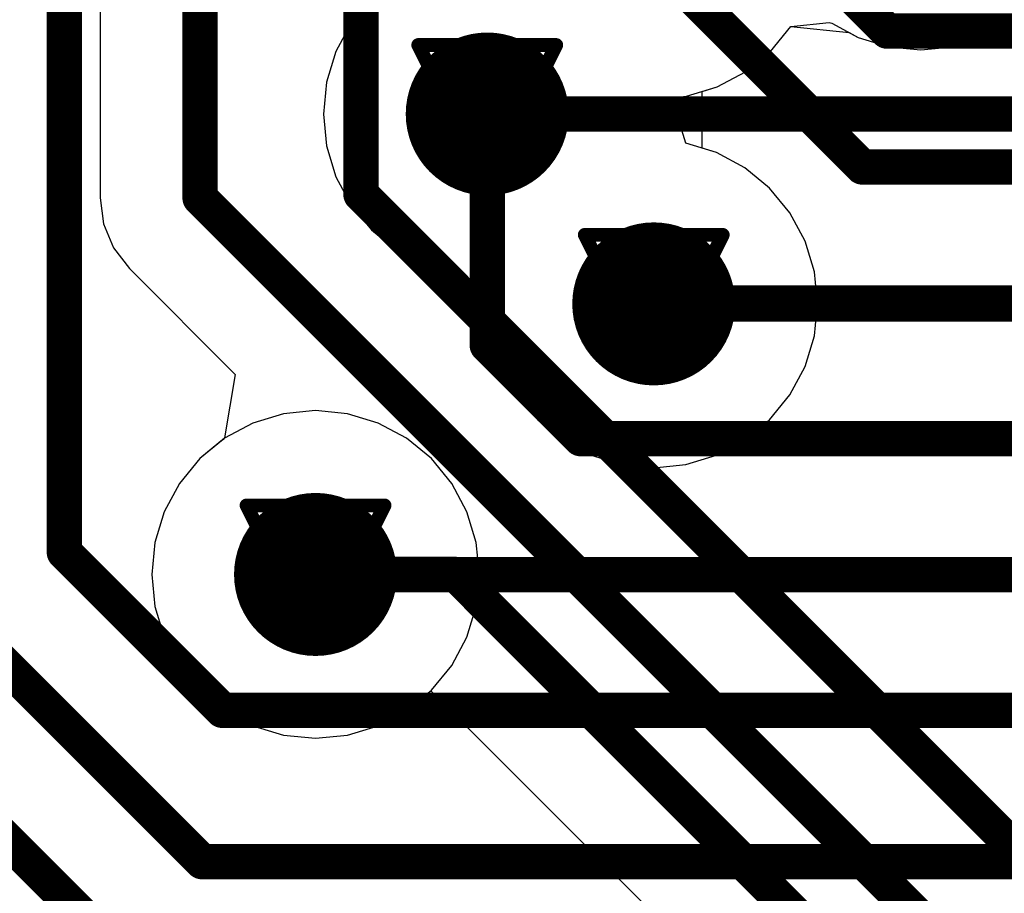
# Model space of a CAD drawing. Header units: millimetres. Extents: x 138 to 555, y 26 to 334.
# Tile 571 of 656: x 286.99 to 290.62, y 230.58 to 233.8. Entities that reach past the tile are written whole.
import ezdxf

# ---------------------------------------------------------------- set-up
doc = ezdxf.new("R2010")
doc.units = ezdxf.units.MM
for name, color, linetype in [('BottomLayer', 5, 'Continuous'), ('DrillDrawing', 1, 'Continuous'), ('MidLayer1', 16, 'Continuous'), ('MidLayer2', 76, 'Continuous'), ('MidLayer3', 90, 'Continuous'), ('MidLayer4', 156, 'Continuous'), ('MultiLayer', 9, 'Continuous'), ('TopLayer', 1, 'Continuous'), ('ViaHoleLayer', 16, 'Continuous')]:
    doc.layers.add(name, color=color, linetype=linetype)

msp = doc.modelspace()

# ---------------------------------------------------------------- linework, layer by layer
at = {"layer": 'BottomLayer'}
for p, q in [((287.28862024, 235.00489956), (287.28862024, 233.143552)), ((287.28862024, 233.143552), (287.3011653, 233.04826898)), ((287.3011653, 233.04826898), (287.33794196, 232.9594782)), ((287.33794196, 232.9594782), (287.39644832, 232.88323248)), ((287.39644832, 232.88323248), (287.78572364, 232.49395716)), ((287.78572364, 232.49395716), (287.74701912, 232.25993426)), ((287.74190102, 232.25493554), (287.65550546, 232.18403144)), ((287.74701912, 232.25993426), (287.74190102, 232.25493554)), ((287.65550546, 232.18403144), (287.5805272, 232.09267018)), ((287.5805272, 232.09267018), (287.5248123, 231.9884362)), ((287.5248123, 231.9884362), (287.49050452, 231.87533508)), ((287.49050452, 231.87533508), (287.47891958, 231.7577153)), ((287.47891958, 231.7577153), (287.49050452, 231.64009552)), ((287.49050452, 231.64009552), (287.5248123, 231.5269944)), ((287.5248123, 231.5269944), (287.5805272, 231.42276042)), ((287.5805272, 231.42276042), (287.65550546, 231.33139916)), ((287.65550546, 231.33139916), (287.74686672, 231.2564209)), ((288.41677648, 231.2564209), (288.50564092, 231.32934938)), ((288.50564092, 231.32934938), (289.30080316, 230.53418714)), ((287.74686672, 231.2564209), (287.8511007, 231.200706)), ((288.3125425, 231.200706), (288.41677648, 231.2564209)), ((287.8511007, 231.200706), (287.96420182, 231.16639822)), ((288.19944138, 231.16639822), (288.3125425, 231.200706)), ((287.96420182, 231.16639822), (288.0818216, 231.15481328)), ((288.0818216, 231.15481328), (288.19944138, 231.16639822))]:
    msp.add_line(p, q, dxfattribs=at)
at = {"layer": 'BottomLayer', "const_width": 0.12999974}
for points in [[(287.65676784, 233.143552), (287.65676784, 235.00489956)], [(288.24879104, 233.15723752), (288.24879104, 234.3007379)], [(288.71379138, 233.45235504), (293.00027506, 233.45235504)], [(288.24879104, 233.15723752), (291.29133004, 230.11469852)], [(287.65676784, 233.143552), (291.09958544, 229.7007344)], [(289.3267264, 232.75354516), (293.12187756, 232.75354516)], [(288.0818216, 231.7577153), (288.59791404, 231.7577153)], [(288.59791404, 231.7577153), (291.10138884, 229.2542405)]]:
    msp.add_lwpolyline(points, dxfattribs=at)
at = {"layer": 'BottomLayer'}
for points, const_width in [([(288.56379168, 233.45235504, 1), (288.86379108, 233.45235504, 1)], 0.2999994), ([(288.68129208, 233.45235504, 1), (288.74629068, 233.45235504, 1)], 0.0649986), ([(288.21629174, 233.15723752, 1), (288.28129034, 233.15723752, 1)], 0.0649986), ([(288.21629174, 233.15723752, 1), (288.28129034, 233.15723752, 1)], 0.0649986), ([(287.62426854, 233.143552, 1), (287.68926714, 233.143552, 1)], 0.0649986), ([(287.62426854, 233.143552, 1), (287.68926714, 233.143552, 1)], 0.0649986), ([(289.1767267, 232.75354516, 1), (289.4767261, 232.75354516, 1)], 0.2999994), ([(289.2942271, 232.75354516, 1), (289.3592257, 232.75354516, 1)], 0.0649986), ([(287.9318219, 231.7577153, 1), (288.2318213, 231.7577153, 1)], 0.2999994), ([(288.0493223, 231.7577153, 1), (288.1143209, 231.7577153, 1)], 0.0649986), ([(288.56541474, 231.7577153, 1), (288.63041334, 231.7577153, 1)], 0.0649986), ([(288.56541474, 231.7577153, 1), (288.63041334, 231.7577153, 1)], 0.0649986)]:
    msp.add_lwpolyline(points, format="xyb", close=True, dxfattribs=dict(at, const_width=const_width))
at = {"layer": 'DrillDrawing', "const_width": 0.0508}
for points in [[(288.45979138, 233.70635504), (288.96779138, 233.70635504)], [(288.45979138, 233.70635504), (288.71379138, 233.19835504)], [(288.71379138, 233.19835504), (288.96779138, 233.70635504)], [(288.56139138, 233.60475504), (288.86619138, 233.60475504)], [(288.56139138, 233.60475504), (288.71379138, 233.29995504)], [(288.71379138, 233.29995504), (288.86619138, 233.60475504)], [(289.0727264, 233.00754516), (289.5807264, 233.00754516)], [(289.0727264, 233.00754516), (289.3267264, 232.49954516)], [(289.3267264, 232.49954516), (289.5807264, 233.00754516)], [(289.1743264, 232.90594516), (289.4791264, 232.90594516)], [(289.1743264, 232.90594516), (289.3267264, 232.60114516)], [(289.3267264, 232.60114516), (289.4791264, 232.90594516)], [(287.8278216, 232.0117153), (288.3358216, 232.0117153)], [(287.8278216, 232.0117153), (288.0818216, 231.5037153)], [(288.0818216, 231.5037153), (288.3358216, 232.0117153)], [(287.9294216, 231.9101153), (288.2342216, 231.9101153)], [(287.9294216, 231.9101153), (288.0818216, 231.6053153)], [(288.0818216, 231.6053153), (288.2342216, 231.9101153)]]:
    msp.add_lwpolyline(points, dxfattribs=at)
at = {"layer": 'DrillDrawing', "const_width": 0.0254}
for points in [[(288.44709138, 233.70635504, 1), (288.47249138, 233.70635504, 1)], [(288.44709138, 233.70635504, 1), (288.47249138, 233.70635504, 1)], [(288.95509138, 233.70635504, 1), (288.98049138, 233.70635504, 1)], [(288.95509138, 233.70635504, 1), (288.98049138, 233.70635504, 1)], [(288.54869138, 233.60475504, 1), (288.57409138, 233.60475504, 1)], [(288.54869138, 233.60475504, 1), (288.57409138, 233.60475504, 1)], [(288.85349138, 233.60475504, 1), (288.87889138, 233.60475504, 1)], [(288.85349138, 233.60475504, 1), (288.87889138, 233.60475504, 1)], [(288.70109138, 233.29995504, 1), (288.72649138, 233.29995504, 1)], [(288.70109138, 233.29995504, 1), (288.72649138, 233.29995504, 1)], [(288.70109138, 233.19835504, 1), (288.72649138, 233.19835504, 1)], [(288.70109138, 233.19835504, 1), (288.72649138, 233.19835504, 1)], [(289.0600264, 233.00754516, 1), (289.0854264, 233.00754516, 1)], [(289.0600264, 233.00754516, 1), (289.0854264, 233.00754516, 1)], [(289.5680264, 233.00754516, 1), (289.5934264, 233.00754516, 1)], [(289.5680264, 233.00754516, 1), (289.5934264, 233.00754516, 1)], [(289.1616264, 232.90594516, 1), (289.1870264, 232.90594516, 1)], [(289.1616264, 232.90594516, 1), (289.1870264, 232.90594516, 1)], [(289.4664264, 232.90594516, 1), (289.4918264, 232.90594516, 1)], [(289.4664264, 232.90594516, 1), (289.4918264, 232.90594516, 1)], [(289.3140264, 232.60114516, 1), (289.3394264, 232.60114516, 1)], [(289.3140264, 232.60114516, 1), (289.3394264, 232.60114516, 1)], [(289.3140264, 232.49954516, 1), (289.3394264, 232.49954516, 1)], [(289.3140264, 232.49954516, 1), (289.3394264, 232.49954516, 1)], [(287.8151216, 232.0117153, 1), (287.8405216, 232.0117153, 1)], [(287.8151216, 232.0117153, 1), (287.8405216, 232.0117153, 1)], [(288.3231216, 232.0117153, 1), (288.3485216, 232.0117153, 1)], [(288.3231216, 232.0117153, 1), (288.3485216, 232.0117153, 1)], [(287.9167216, 231.9101153, 1), (287.9421216, 231.9101153, 1)], [(287.9167216, 231.9101153, 1), (287.9421216, 231.9101153, 1)], [(288.2215216, 231.9101153, 1), (288.2469216, 231.9101153, 1)], [(288.2215216, 231.9101153, 1), (288.2469216, 231.9101153, 1)], [(288.0691216, 231.6053153, 1), (288.0945216, 231.6053153, 1)], [(288.0691216, 231.6053153, 1), (288.0945216, 231.6053153, 1)], [(288.0691216, 231.5037153, 1), (288.0945216, 231.5037153, 1)], [(288.0691216, 231.5037153, 1), (288.0945216, 231.5037153, 1)]]:
    msp.add_lwpolyline(points, format="xyb", close=True, dxfattribs=at)
at = {"layer": 'MidLayer1'}
for p, q in [((288.28747524, 233.87867118), (288.21249698, 233.78730992)), ((288.21249698, 233.78730992), (288.15678208, 233.68307594)), ((289.75619976, 233.6827305), (289.83117802, 233.77408922)), ((289.83117802, 233.77408922), (289.97198546, 233.78978896)), ((289.97198546, 233.78978896), (289.9817289, 233.7863371)), ((289.9817289, 233.7863371), (290.0789347, 233.73437886)), ((290.5403765, 233.73437886), (290.64461048, 233.79009376)), ((290.0789347, 233.73437886), (290.19203582, 233.70007108)), ((290.42727538, 233.70007108), (290.5403765, 233.73437886)), ((290.19203582, 233.70007108), (290.3096556, 233.68848614)), ((290.3096556, 233.68848614), (290.42727538, 233.70007108)), ((288.15678208, 233.68307594), (288.1224743, 233.56997482)), ((289.6648385, 233.60775224), (289.75619976, 233.6827305)), ((289.56060452, 233.55203734), (289.6648385, 233.60775224)), ((288.1224743, 233.56997482), (288.11088936, 233.45235504)), ((289.4475034, 233.51772956), (289.56060452, 233.55203734)), ((289.40874046, 233.46090214), (289.41415574, 233.50414056)), ((289.41415574, 233.50414056), (289.43796316, 233.51678976)), ((289.43796316, 233.51678976), (289.4475034, 233.51772956)), ((288.11088936, 233.45235504), (288.1224743, 233.33473526)), ((289.44434872, 233.34486224), (289.40874046, 233.46090214)), ((288.1224743, 233.33473526), (288.15678208, 233.22163414)), ((289.5574473, 233.31055446), (289.44434872, 233.34486224)), ((289.66168128, 233.25483956), (289.5574473, 233.31055446)), ((289.75304254, 233.1798613), (289.66168128, 233.25483956)), ((288.15678208, 233.22163414), (288.21249698, 233.11740016)), ((289.8280208, 233.08850004), (289.75304254, 233.1798613)), ((288.21249698, 233.11740016), (288.28747524, 233.0260389)), ((289.8837357, 232.98426606), (289.8280208, 233.08850004)), ((288.28747524, 233.0260389), (288.3788365, 232.95106064)), ((289.91804348, 232.87116494), (289.8837357, 232.98426606)), ((288.3788365, 232.95106064), (288.48307048, 232.89534574)), ((288.48307048, 232.89534574), (288.5961716, 232.86103796)), ((288.5961716, 232.86103796), (288.60669482, 232.86000164)), ((288.60669482, 232.86000164), (288.72382438, 232.75354262)), ((289.92962842, 232.75354516), (289.91804348, 232.87116494)), ((288.72382438, 232.75354262), (288.73540932, 232.63592538)), ((289.91804348, 232.63592538), (289.92962842, 232.75354516)), ((288.73540932, 232.63592538), (288.7697171, 232.52282426)), ((289.8837357, 232.52282426), (289.91804348, 232.63592538)), ((288.7697171, 232.52282426), (288.825432, 232.41859028)), ((289.8280208, 232.41859028), (289.8837357, 232.52282426)), ((288.825432, 232.41859028), (288.90041026, 232.32722902)), ((289.75304254, 232.32722902), (289.8280208, 232.41859028)), ((287.96420182, 232.34903238), (287.8511007, 232.3147246)), ((288.0818216, 232.36061732), (287.96420182, 232.34903238)), ((288.19944138, 232.34903238), (288.0818216, 232.36061732)), ((288.3125425, 232.3147246), (288.19944138, 232.34903238)), ((287.8511007, 232.3147246), (287.74686672, 232.2590097)), ((288.41677648, 232.2590097), (288.3125425, 232.3147246)), ((288.90041026, 232.32722902), (288.99177152, 232.25225076)), ((289.66168128, 232.25225076), (289.75304254, 232.32722902)), ((287.74686672, 232.2590097), (287.65550546, 232.18403144)), ((288.50813774, 232.18403144), (288.41677648, 232.2590097)), ((288.99177152, 232.25225076), (289.0960055, 232.19653586)), ((289.5574473, 232.19653586), (289.66168128, 232.25225076)), ((287.65550546, 232.18403144), (287.5805272, 232.09267018)), ((288.583116, 232.09267018), (288.50813774, 232.18403144)), ((289.0960055, 232.19653586), (289.20910662, 232.16222808)), ((289.20910662, 232.16222808), (289.3267264, 232.15064314)), ((289.3267264, 232.15064314), (289.44434618, 232.16222808)), ((289.44434618, 232.16222808), (289.5574473, 232.19653586)), ((287.5805272, 232.09267018), (287.5248123, 231.9884362)), ((288.6388309, 231.9884362), (288.583116, 232.09267018)), ((287.5248123, 231.9884362), (287.49050452, 231.87533508)), ((288.67313868, 231.87533508), (288.6388309, 231.9884362)), ((287.49050452, 231.87533508), (287.47891958, 231.7577153)), ((288.68472362, 231.7577153), (288.67313868, 231.87533508)), ((287.47891958, 231.7577153), (287.49050452, 231.64009552)), ((288.67313868, 231.64009552), (288.68472362, 231.7577153)), ((287.49050452, 231.64009552), (287.5248123, 231.5269944)), ((288.6388309, 231.5269944), (288.67313868, 231.64009552)), ((287.5248123, 231.5269944), (287.5805272, 231.42276042)), ((288.583116, 231.42276042), (288.6388309, 231.5269944)), ((287.5805272, 231.42276042), (287.65550546, 231.33139916)), ((288.50813774, 231.33139916), (288.583116, 231.42276042)), ((287.65550546, 231.33139916), (287.74686672, 231.2564209)), ((288.41677648, 231.2564209), (288.50813774, 231.33139916)), ((287.74686672, 231.2564209), (287.8511007, 231.200706)), ((288.3125425, 231.200706), (288.41677648, 231.2564209)), ((287.8511007, 231.200706), (287.96420182, 231.16639822)), ((288.19944138, 231.16639822), (288.3125425, 231.200706)), ((287.96420182, 231.16639822), (288.0818216, 231.15481328)), ((288.0818216, 231.15481328), (288.19944138, 231.16639822))]:
    msp.add_line(p, q, dxfattribs=at)
at = {"layer": 'MidLayer1', "const_width": 0.2999994}
for points in [[(288.56379168, 233.45235504, 1), (288.86379108, 233.45235504, 1)], [(289.1767267, 232.75354516, 1), (289.4767261, 232.75354516, 1)], [(287.9318219, 231.7577153, 1), (288.2318213, 231.7577153, 1)]]:
    msp.add_lwpolyline(points, format="xyb", close=True, dxfattribs=at)
at = {"layer": 'MidLayer2'}
for p, q in [((288.28747524, 233.87867118), (288.21249698, 233.78730992)), ((288.21249698, 233.78730992), (288.15678208, 233.68307594)), ((289.75619976, 233.6827305), (289.83118056, 233.77408922)), ((289.83118056, 233.77408922), (290.04610774, 233.75192518)), ((290.5403765, 233.73437886), (290.64461048, 233.79009376)), ((290.04610774, 233.75192518), (290.0789347, 233.73437886)), ((290.0789347, 233.73437886), (290.19203582, 233.70007108)), ((290.42727538, 233.70007108), (290.5403765, 233.73437886)), ((290.19203582, 233.70007108), (290.3096556, 233.68848614)), ((290.3096556, 233.68848614), (290.42727538, 233.70007108)), ((288.15678208, 233.68307594), (288.1224743, 233.56997482)), ((289.6648385, 233.60775224), (289.75619976, 233.6827305)), ((289.56060452, 233.55203734), (289.6648385, 233.60775224)), ((288.1224743, 233.56997482), (288.11088936, 233.45235504)), ((289.50548144, 233.53531652), (289.56060452, 233.55203734)), ((289.50532904, 233.32636342), (289.50548144, 233.53531652)), ((288.11088936, 233.45235504), (288.1224743, 233.33473526)), ((288.1224743, 233.33473526), (288.15678208, 233.22163414)), ((289.5574473, 233.31055446), (289.50532904, 233.32636342)), ((289.66168128, 233.25483956), (289.5574473, 233.31055446)), ((289.75304254, 233.1798613), (289.66168128, 233.25483956)), ((288.15678208, 233.22163414), (288.21249698, 233.11740016)), ((289.8280208, 233.08850004), (289.75304254, 233.1798613)), ((288.21249698, 233.11740016), (288.28747524, 233.0260389)), ((289.8837357, 232.98426606), (289.8280208, 233.08850004)), ((288.28747524, 233.0260389), (288.3788365, 232.95106064)), ((289.91804348, 232.87116494), (289.8837357, 232.98426606)), ((288.3788365, 232.95106064), (288.48307048, 232.89534574)), ((288.48307048, 232.89534574), (288.59616906, 232.86103796)), ((288.59616906, 232.86103796), (288.72382438, 232.75354262)), ((289.92962842, 232.75354516), (289.91804348, 232.87116494)), ((288.72382438, 232.75354262), (288.73540932, 232.63592538)), ((289.91804348, 232.63592538), (289.92962842, 232.75354516)), ((288.73540932, 232.63592538), (288.7697171, 232.52282426)), ((289.8837357, 232.52282426), (289.91804348, 232.63592538)), ((288.7697171, 232.52282426), (288.825432, 232.41859028)), ((289.8280208, 232.41859028), (289.8837357, 232.52282426)), ((288.825432, 232.41859028), (288.90041026, 232.32722902)), ((289.75304254, 232.32722902), (289.8280208, 232.41859028)), ((287.96420182, 232.34903238), (287.8511007, 232.3147246)), ((288.0818216, 232.36061732), (287.96420182, 232.34903238)), ((288.19944138, 232.34903238), (288.0818216, 232.36061732)), ((288.3125425, 232.3147246), (288.19944138, 232.34903238)), ((287.8511007, 232.3147246), (287.74686672, 232.2590097)), ((288.41677648, 232.2590097), (288.3125425, 232.3147246)), ((288.90041026, 232.32722902), (288.99177152, 232.25225076)), ((289.66168128, 232.25225076), (289.75304254, 232.32722902)), ((287.74686672, 232.2590097), (287.65550546, 232.18403144)), ((288.50813774, 232.18403144), (288.41677648, 232.2590097)), ((288.99177152, 232.25225076), (289.0960055, 232.19653586)), ((289.5574473, 232.19653586), (289.66168128, 232.25225076)), ((287.65550546, 232.18403144), (287.5805272, 232.09267018)), ((288.583116, 232.09267018), (288.50813774, 232.18403144)), ((289.0960055, 232.19653586), (289.20910662, 232.16222808)), ((289.20910662, 232.16222808), (289.3267264, 232.15064314)), ((289.3267264, 232.15064314), (289.44434618, 232.16222808)), ((289.44434618, 232.16222808), (289.5574473, 232.19653586)), ((287.5805272, 232.09267018), (287.5248123, 231.9884362)), ((288.6388309, 231.9884362), (288.583116, 232.09267018)), ((287.5248123, 231.9884362), (287.49050452, 231.87533508)), ((288.67313868, 231.87533508), (288.6388309, 231.9884362)), ((287.49050452, 231.87533508), (287.47891958, 231.7577153)), ((288.68472362, 231.7577153), (288.67313868, 231.87533508)), ((287.47891958, 231.7577153), (287.49050452, 231.64009552)), ((288.67313868, 231.64009552), (288.68472362, 231.7577153)), ((287.49050452, 231.64009552), (287.5248123, 231.5269944)), ((288.6388309, 231.5269944), (288.67313868, 231.64009552)), ((287.5248123, 231.5269944), (287.5805272, 231.42276042)), ((288.583116, 231.42276042), (288.6388309, 231.5269944)), ((287.5805272, 231.42276042), (287.65550546, 231.33139916)), ((288.50813774, 231.33139916), (288.583116, 231.42276042)), ((287.65550546, 231.33139916), (287.74686672, 231.2564209)), ((288.41677648, 231.2564209), (288.50813774, 231.33139916)), ((287.74686672, 231.2564209), (287.8511007, 231.200706)), ((288.3125425, 231.200706), (288.41677648, 231.2564209)), ((287.8511007, 231.200706), (287.96420182, 231.16639822)), ((288.19944138, 231.16639822), (288.3125425, 231.200706)), ((287.96420182, 231.16639822), (288.0818216, 231.15481328)), ((288.0818216, 231.15481328), (288.19944138, 231.16639822))]:
    msp.add_line(p, q, dxfattribs=at)
at = {"layer": 'MidLayer2', "const_width": 0.2999994}
for points in [[(288.56379168, 233.45235504, 1), (288.86379108, 233.45235504, 1)], [(289.1767267, 232.75354516, 1), (289.4767261, 232.75354516, 1)], [(287.9318219, 231.7577153, 1), (288.2318213, 231.7577153, 1)]]:
    msp.add_lwpolyline(points, format="xyb", close=True, dxfattribs=at)
at = {"layer": 'MidLayer3'}
for p, q in [((288.28747524, 233.87867118), (288.21249698, 233.78730992)), ((288.21249698, 233.78730992), (288.15678208, 233.68307594)), ((289.75619976, 233.6827305), (289.83117802, 233.77408922)), ((289.83117802, 233.77408922), (289.97198546, 233.78978896)), ((289.97198546, 233.78978896), (289.9817289, 233.7863371)), ((289.9817289, 233.7863371), (290.0789347, 233.73437886)), ((290.5403765, 233.73437886), (290.64461048, 233.79009376)), ((290.0789347, 233.73437886), (290.19203582, 233.70007108)), ((290.42727538, 233.70007108), (290.5403765, 233.73437886)), ((290.19203582, 233.70007108), (290.3096556, 233.68848614)), ((290.3096556, 233.68848614), (290.42727538, 233.70007108)), ((288.15678208, 233.68307594), (288.1224743, 233.56997482)), ((289.6648385, 233.60775224), (289.75619976, 233.6827305)), ((289.56060452, 233.55203734), (289.6648385, 233.60775224)), ((288.1224743, 233.56997482), (288.11088936, 233.45235504)), ((289.4475034, 233.51772956), (289.56060452, 233.55203734)), ((289.40874046, 233.46090214), (289.41415574, 233.50414056)), ((289.41415574, 233.50414056), (289.43796316, 233.51678976)), ((289.43796316, 233.51678976), (289.4475034, 233.51772956)), ((288.11088936, 233.45235504), (288.1224743, 233.33473526)), ((289.44434872, 233.34486224), (289.40874046, 233.46090214)), ((288.1224743, 233.33473526), (288.15678208, 233.22163414)), ((289.5574473, 233.31055446), (289.44434872, 233.34486224)), ((289.66168128, 233.25483956), (289.5574473, 233.31055446)), ((289.75304254, 233.1798613), (289.66168128, 233.25483956)), ((288.15678208, 233.22163414), (288.21249698, 233.11740016)), ((289.8280208, 233.08850004), (289.75304254, 233.1798613)), ((288.21249698, 233.11740016), (288.28747524, 233.0260389)), ((289.8837357, 232.98426606), (289.8280208, 233.08850004)), ((288.28747524, 233.0260389), (288.3788365, 232.95106064)), ((289.91804348, 232.87116494), (289.8837357, 232.98426606)), ((288.3788365, 232.95106064), (288.48307048, 232.89534574)), ((288.48307048, 232.89534574), (288.5961716, 232.86103796)), ((288.5961716, 232.86103796), (288.60669482, 232.86000164)), ((288.60669482, 232.86000164), (288.72382438, 232.75354262)), ((289.92962842, 232.75354516), (289.91804348, 232.87116494)), ((288.72382438, 232.75354262), (288.73540932, 232.63592538)), ((289.91804348, 232.63592538), (289.92962842, 232.75354516)), ((288.73540932, 232.63592538), (288.7697171, 232.52282426)), ((289.8837357, 232.52282426), (289.91804348, 232.63592538)), ((288.7697171, 232.52282426), (288.825432, 232.41859028)), ((289.8280208, 232.41859028), (289.8837357, 232.52282426)), ((288.825432, 232.41859028), (288.90041026, 232.32722902)), ((289.75304254, 232.32722902), (289.8280208, 232.41859028)), ((287.96420182, 232.34903238), (287.8511007, 232.3147246)), ((288.0818216, 232.36061732), (287.96420182, 232.34903238)), ((288.19944138, 232.34903238), (288.0818216, 232.36061732)), ((288.3125425, 232.3147246), (288.19944138, 232.34903238)), ((287.8511007, 232.3147246), (287.74686672, 232.2590097)), ((288.41677648, 232.2590097), (288.3125425, 232.3147246)), ((288.90041026, 232.32722902), (288.99177152, 232.25225076)), ((289.66168128, 232.25225076), (289.75304254, 232.32722902)), ((287.74686672, 232.2590097), (287.65550546, 232.18403144)), ((288.50813774, 232.18403144), (288.41677648, 232.2590097)), ((288.99177152, 232.25225076), (289.0960055, 232.19653586)), ((289.5574473, 232.19653586), (289.66168128, 232.25225076)), ((287.65550546, 232.18403144), (287.5805272, 232.09267018)), ((288.583116, 232.09267018), (288.50813774, 232.18403144)), ((289.0960055, 232.19653586), (289.20910662, 232.16222808)), ((289.20910662, 232.16222808), (289.3267264, 232.15064314)), ((289.3267264, 232.15064314), (289.44434618, 232.16222808)), ((289.44434618, 232.16222808), (289.5574473, 232.19653586)), ((287.5805272, 232.09267018), (287.5248123, 231.9884362)), ((288.6388309, 231.9884362), (288.583116, 232.09267018)), ((287.5248123, 231.9884362), (287.49050452, 231.87533508)), ((288.67313868, 231.87533508), (288.6388309, 231.9884362)), ((287.49050452, 231.87533508), (287.47891958, 231.7577153)), ((288.68472362, 231.7577153), (288.67313868, 231.87533508)), ((287.47891958, 231.7577153), (287.49050452, 231.64009552)), ((288.67313868, 231.64009552), (288.68472362, 231.7577153)), ((287.49050452, 231.64009552), (287.5248123, 231.5269944)), ((288.6388309, 231.5269944), (288.67313868, 231.64009552)), ((287.5248123, 231.5269944), (287.5805272, 231.42276042)), ((288.583116, 231.42276042), (288.6388309, 231.5269944)), ((287.5805272, 231.42276042), (287.65550546, 231.33139916)), ((288.50813774, 231.33139916), (288.583116, 231.42276042)), ((287.65550546, 231.33139916), (287.74686672, 231.2564209)), ((288.41677648, 231.2564209), (288.50813774, 231.33139916)), ((287.74686672, 231.2564209), (287.8511007, 231.200706)), ((288.3125425, 231.200706), (288.41677648, 231.2564209)), ((287.8511007, 231.200706), (287.96420182, 231.16639822)), ((288.19944138, 231.16639822), (288.3125425, 231.200706)), ((287.96420182, 231.16639822), (288.0818216, 231.15481328)), ((288.0818216, 231.15481328), (288.19944138, 231.16639822))]:
    msp.add_line(p, q, dxfattribs=at)
at = {"layer": 'MidLayer3', "const_width": 0.2999994}
for points in [[(288.56379168, 233.45235504, 1), (288.86379108, 233.45235504, 1)], [(289.1767267, 232.75354516, 1), (289.4767261, 232.75354516, 1)], [(287.9318219, 231.7577153, 1), (288.2318213, 231.7577153, 1)]]:
    msp.add_lwpolyline(points, format="xyb", close=True, dxfattribs=at)
at = {"layer": 'MidLayer4'}
for p, q in [((288.28747524, 233.87867118), (288.21249698, 233.78730992)), ((288.21249698, 233.78730992), (288.15678208, 233.68307594)), ((289.75619976, 233.6827305), (289.83117802, 233.77408922)), ((289.83117802, 233.77408922), (289.97198546, 233.78978896)), ((289.97198546, 233.78978896), (289.9817289, 233.7863371)), ((289.9817289, 233.7863371), (290.0789347, 233.73437886)), ((290.5403765, 233.73437886), (290.64461048, 233.79009376)), ((290.0789347, 233.73437886), (290.19203582, 233.70007108)), ((290.42727538, 233.70007108), (290.5403765, 233.73437886)), ((290.19203582, 233.70007108), (290.3096556, 233.68848614)), ((290.3096556, 233.68848614), (290.42727538, 233.70007108)), ((288.15678208, 233.68307594), (288.1224743, 233.56997482)), ((289.6648385, 233.60775224), (289.75619976, 233.6827305)), ((289.56060452, 233.55203734), (289.6648385, 233.60775224)), ((288.1224743, 233.56997482), (288.11088936, 233.45235504)), ((289.4475034, 233.51772956), (289.56060452, 233.55203734)), ((289.40874046, 233.46090214), (289.41415574, 233.50414056)), ((289.41415574, 233.50414056), (289.43796316, 233.51678976)), ((289.43796316, 233.51678976), (289.4475034, 233.51772956)), ((288.11088936, 233.45235504), (288.1224743, 233.33473526)), ((289.44434872, 233.34486224), (289.40874046, 233.46090214)), ((288.1224743, 233.33473526), (288.15678208, 233.22163414)), ((289.5574473, 233.31055446), (289.44434872, 233.34486224)), ((289.66168128, 233.25483956), (289.5574473, 233.31055446)), ((289.75304254, 233.1798613), (289.66168128, 233.25483956)), ((288.15678208, 233.22163414), (288.21249698, 233.11740016)), ((289.8280208, 233.08850004), (289.75304254, 233.1798613)), ((288.21249698, 233.11740016), (288.28747524, 233.0260389)), ((289.8837357, 232.98426606), (289.8280208, 233.08850004)), ((288.28747524, 233.0260389), (288.3788365, 232.95106064)), ((289.91804348, 232.87116494), (289.8837357, 232.98426606)), ((288.3788365, 232.95106064), (288.48307048, 232.89534574)), ((288.48307048, 232.89534574), (288.5961716, 232.86103796)), ((288.5961716, 232.86103796), (288.60669482, 232.86000164)), ((288.60669482, 232.86000164), (288.72382438, 232.75354262)), ((289.92962842, 232.75354516), (289.91804348, 232.87116494)), ((288.72382438, 232.75354262), (288.73540932, 232.63592538)), ((289.91804348, 232.63592538), (289.92962842, 232.75354516)), ((288.73540932, 232.63592538), (288.7697171, 232.52282426)), ((289.8837357, 232.52282426), (289.91804348, 232.63592538)), ((288.7697171, 232.52282426), (288.825432, 232.41859028)), ((289.8280208, 232.41859028), (289.8837357, 232.52282426)), ((288.825432, 232.41859028), (288.90041026, 232.32722902)), ((289.75304254, 232.32722902), (289.8280208, 232.41859028)), ((287.96420182, 232.34903238), (287.8511007, 232.3147246)), ((288.0818216, 232.36061732), (287.96420182, 232.34903238)), ((288.19944138, 232.34903238), (288.0818216, 232.36061732)), ((288.3125425, 232.3147246), (288.19944138, 232.34903238)), ((287.8511007, 232.3147246), (287.74686672, 232.2590097)), ((288.41677648, 232.2590097), (288.3125425, 232.3147246)), ((288.90041026, 232.32722902), (288.99177152, 232.25225076)), ((289.66168128, 232.25225076), (289.75304254, 232.32722902)), ((287.74686672, 232.2590097), (287.65550546, 232.18403144)), ((288.50813774, 232.18403144), (288.41677648, 232.2590097)), ((288.99177152, 232.25225076), (289.0960055, 232.19653586)), ((289.5574473, 232.19653586), (289.66168128, 232.25225076)), ((287.65550546, 232.18403144), (287.5805272, 232.09267018)), ((288.583116, 232.09267018), (288.50813774, 232.18403144)), ((289.0960055, 232.19653586), (289.20910662, 232.16222808)), ((289.20910662, 232.16222808), (289.3267264, 232.15064314)), ((289.3267264, 232.15064314), (289.44434618, 232.16222808)), ((289.44434618, 232.16222808), (289.5574473, 232.19653586)), ((287.5805272, 232.09267018), (287.5248123, 231.9884362)), ((288.6388309, 231.9884362), (288.583116, 232.09267018)), ((287.5248123, 231.9884362), (287.49050452, 231.87533508)), ((288.67313868, 231.87533508), (288.6388309, 231.9884362)), ((287.49050452, 231.87533508), (287.47891958, 231.7577153)), ((288.68472362, 231.7577153), (288.67313868, 231.87533508)), ((287.47891958, 231.7577153), (287.49050452, 231.64009552)), ((288.67313868, 231.64009552), (288.68472362, 231.7577153)), ((287.49050452, 231.64009552), (287.5248123, 231.5269944)), ((288.6388309, 231.5269944), (288.67313868, 231.64009552)), ((287.5248123, 231.5269944), (287.5805272, 231.42276042)), ((288.583116, 231.42276042), (288.6388309, 231.5269944)), ((287.5805272, 231.42276042), (287.65550546, 231.33139916)), ((288.50813774, 231.33139916), (288.583116, 231.42276042)), ((287.65550546, 231.33139916), (287.74686672, 231.2564209)), ((288.41677648, 231.2564209), (288.50813774, 231.33139916)), ((287.74686672, 231.2564209), (287.8511007, 231.200706)), ((288.3125425, 231.200706), (288.41677648, 231.2564209)), ((287.8511007, 231.200706), (287.96420182, 231.16639822)), ((288.19944138, 231.16639822), (288.3125425, 231.200706)), ((287.96420182, 231.16639822), (288.0818216, 231.15481328)), ((288.0818216, 231.15481328), (288.19944138, 231.16639822))]:
    msp.add_line(p, q, dxfattribs=at)
at = {"layer": 'MidLayer4', "const_width": 0.2999994}
for points in [[(288.56379168, 233.45235504, 1), (288.86379108, 233.45235504, 1)], [(289.1767267, 232.75354516, 1), (289.4767261, 232.75354516, 1)], [(287.9318219, 231.7577153, 1), (288.2318213, 231.7577153, 1)]]:
    msp.add_lwpolyline(points, format="xyb", close=True, dxfattribs=at)
at = {"layer": 'MultiLayer', "const_width": 0.2999994}
for points in [[(288.56379168, 233.45235504, 1), (288.86379108, 233.45235504, 1)], [(289.1767267, 232.75354516, 1), (289.4767261, 232.75354516, 1)], [(287.9318219, 231.7577153, 1), (288.2318213, 231.7577153, 1)]]:
    msp.add_lwpolyline(points, format="xyb", close=True, dxfattribs=at)
at = {"layer": 'TopLayer', "const_width": 0.12999974}
for points in [[(287.15736828, 231.83905372), (287.15736828, 241.13269274)], [(289.84465526, 234.09877996), (290.18605666, 233.75737856)], [(289.37820966, 233.97357574), (290.09438044, 233.25740496)], [(290.18605666, 233.75737856), (290.89428486, 233.75737856)], [(288.71379138, 232.60161252), (288.71379138, 233.45235504)], [(290.09438044, 233.25740496), (291.95046512, 233.25740496)], [(289.3267264, 232.75354516), (289.3305618, 232.75738056)], [(289.3305618, 232.75738056), (291.95046512, 232.75738056)], [(288.71379138, 232.60161252), (289.05799948, 232.25740696)], [(289.05799948, 232.25740696), (291.95046512, 232.25740696)], [(287.15736828, 231.83905372), (287.73901304, 231.25740896)], [(288.0818216, 231.7577153), (288.08215434, 231.75738256)], [(288.08215434, 231.75738256), (291.95046512, 231.75738256)], [(286.69512384, 231.669717), (287.66439292, 230.70044792)], [(286.21490128, 231.5126815), (287.47017182, 230.25741096)], [(287.73901304, 231.25740896), (291.95046512, 231.25740896)], [(287.66439292, 230.70044792), (291.89352848, 230.70044792)]]:
    msp.add_lwpolyline(points, dxfattribs=at)
at = {"layer": 'TopLayer'}
for points, const_width in [([(290.15355736, 233.75737856, 1), (290.21855596, 233.75737856, 1)], 0.0649986), ([(290.15355736, 233.75737856, 1), (290.21855596, 233.75737856, 1)], 0.0649986), ([(288.56379168, 233.45235504, 1), (288.86379108, 233.45235504, 1)], 0.2999994), ([(288.68129208, 233.45235504, 1), (288.74629068, 233.45235504, 1)], 0.0649986), ([(290.06188114, 233.25740496, 1), (290.12687974, 233.25740496, 1)], 0.0649986), ([(290.06188114, 233.25740496, 1), (290.12687974, 233.25740496, 1)], 0.0649986), ([(289.1767267, 232.75354516, 1), (289.4767261, 232.75354516, 1)], 0.2999994), ([(289.2942271, 232.75354516, 1), (289.3592257, 232.75354516, 1)], 0.0649986), ([(289.2980625, 232.75738056, 1), (289.3630611, 232.75738056, 1)], 0.0649986), ([(289.2980625, 232.75738056, 1), (289.3630611, 232.75738056, 1)], 0.0649986), ([(288.68129208, 232.60161252, 1), (288.74629068, 232.60161252, 1)], 0.0649986), ([(288.68129208, 232.60161252, 1), (288.74629068, 232.60161252, 1)], 0.0649986), ([(289.02550018, 232.25740696, 1), (289.09049878, 232.25740696, 1)], 0.0649986), ([(289.02550018, 232.25740696, 1), (289.09049878, 232.25740696, 1)], 0.0649986), ([(287.9318219, 231.7577153, 1), (288.2318213, 231.7577153, 1)], 0.2999994), ([(287.12486898, 231.83905372, 1), (287.18986758, 231.83905372, 1)], 0.0649986), ([(287.12486898, 231.83905372, 1), (287.18986758, 231.83905372, 1)], 0.0649986), ([(288.0493223, 231.7577153, 1), (288.1143209, 231.7577153, 1)], 0.0649986), ([(288.04965504, 231.75738256, 1), (288.11465364, 231.75738256, 1)], 0.0649986), ([(288.04965504, 231.75738256, 1), (288.11465364, 231.75738256, 1)], 0.0649986), ([(287.70651374, 231.25740896, 1), (287.77151234, 231.25740896, 1)], 0.0649986), ([(287.70651374, 231.25740896, 1), (287.77151234, 231.25740896, 1)], 0.0649986), ([(287.63189362, 230.70044792, 1), (287.69689222, 230.70044792, 1)], 0.0649986), ([(287.63189362, 230.70044792, 1), (287.69689222, 230.70044792, 1)], 0.0649986)]:
    msp.add_lwpolyline(points, format="xyb", close=True, dxfattribs=dict(at, const_width=const_width))
at = {"layer": 'ViaHoleLayer', "const_width": 0.1499997}
for points in [[(288.6387928, 233.45235504, 1), (288.78878996, 233.45235504, 1)], [(289.25172782, 232.75354516, 1), (289.40172498, 232.75354516, 1)], [(288.00682302, 231.7577153, 1), (288.15682018, 231.7577153, 1)]]:
    msp.add_lwpolyline(points, format="xyb", close=True, dxfattribs=at)

doc.saveas('drawing.dxf')
